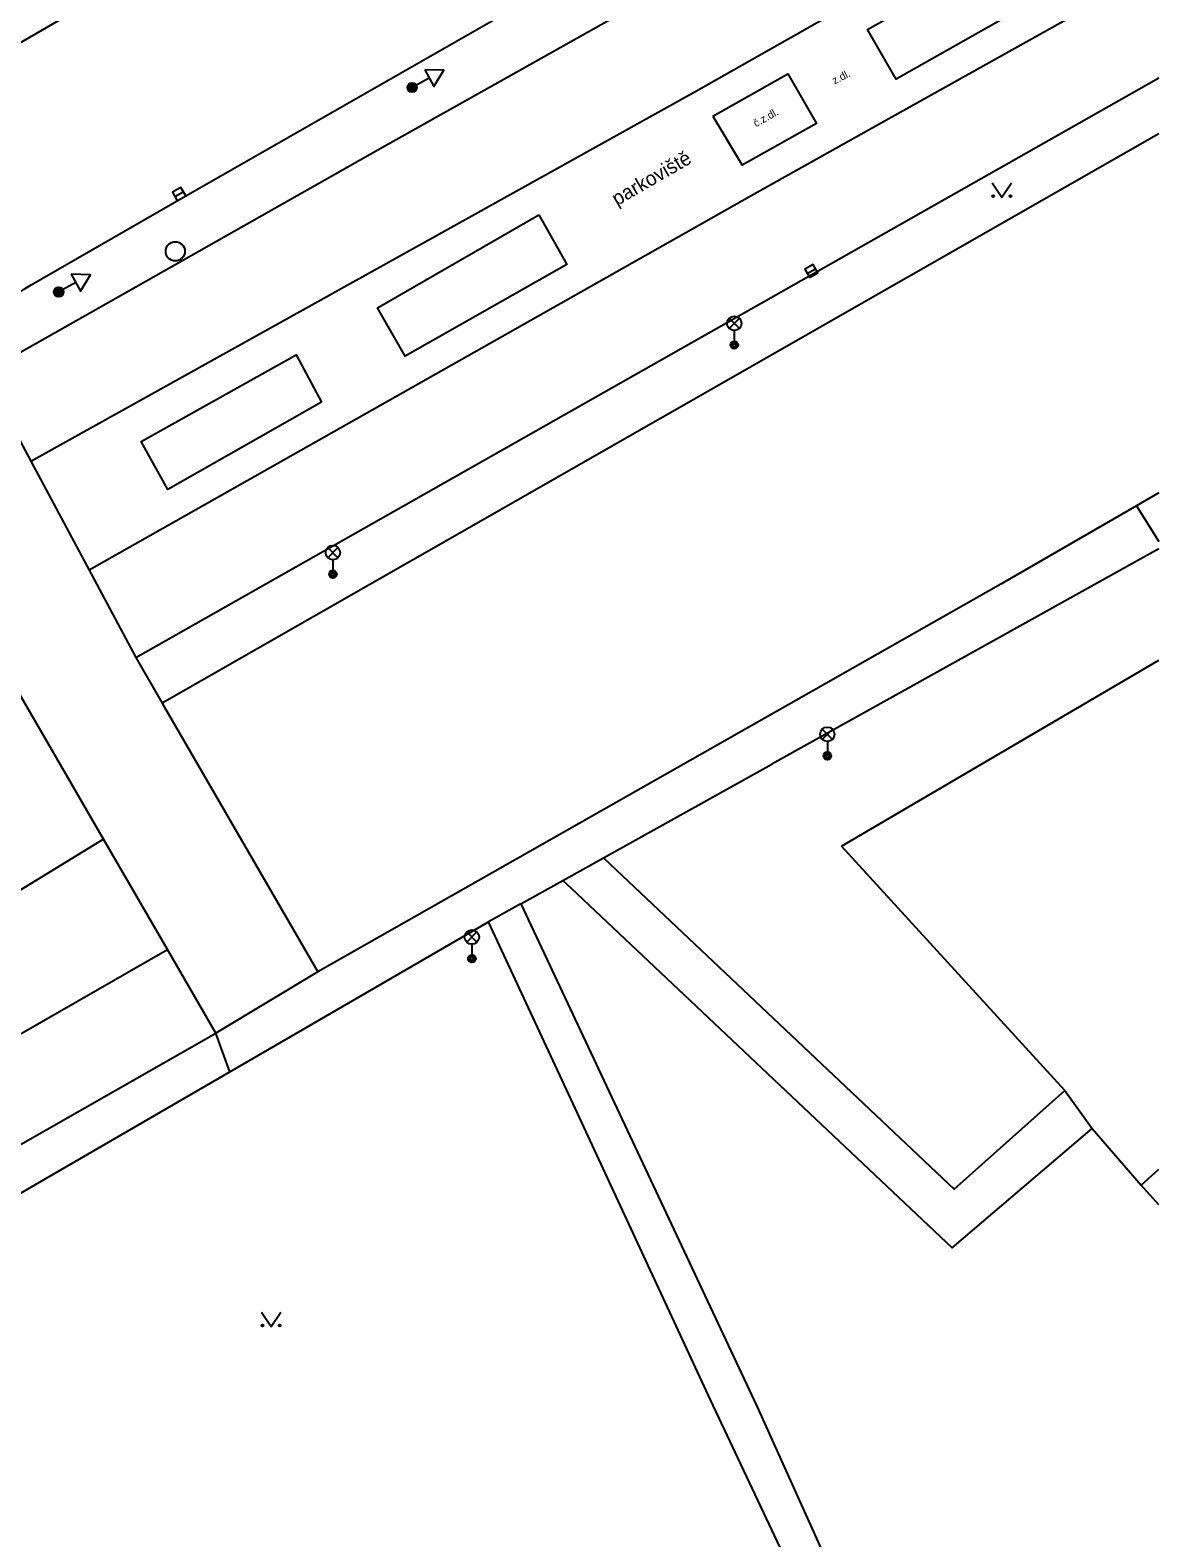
# Model space of a CAD drawing. Extents: x -595546 to -593986, y -1160845 to -1159202.
# Drawn here: x -594049.6 to -593990.8, y -1159973.7 to -1159895.1 of the extents above; entities that cross this region are included whole.
import ezdxf

# ---------------------------------------------------------------- set-up
doc = ezdxf.new("R2010")
doc.units = 0
for name, color, linetype in [('Level 25', 7, 'Continuous'), ('Level 27', 7, 'Continuous'), ('Level 33', 7, 'Continuous'), ('Level 34', 7, 'Continuous'), ('Level 36', 7, 'Continuous'), ('Specificka linie pasportu komunikaci', 7, 'Continuous'), ('TM - budovy zdene_ betonove - VP', 7, 'Continuous'), ('TM - chodniky - VP', 7, 'Continuous'), ('TM - DSPS - pomocna konstrukcni linie', 7, 'Continuous'), ('TM - komunikace - VP', 7, 'Continuous'), ('TM - letecke snimky - pomocna linie', 7, 'Continuous'), ('TM - popis objektu', 7, 'Continuous'), ('TM - popis povrchu', 7, 'Continuous'), ('TM - rozhrani mezi zpev. plochami mezi sebou - VP', 7, 'Continuous')]:
    doc.layers.add(name, color=color, linetype=linetype)

msp = doc.modelspace()

# ---------------------------------------------------------------- linework, layer by layer
at = {"layer": 'Level 25'}
for centre, radius in [((-594029.74, -1159898.12), 0.25), ((-594029.74, -1159898.12), 0.2), ((-594029.74, -1159898.12), 0.15), ((-594029.74, -1159898.12), 0.1), ((-594029.74, -1159898.12), 0.05), ((-594048.15, -1159908.78), 0.25), ((-594048.15, -1159908.78), 0.2), ((-594048.15, -1159908.78), 0.15), ((-594048.15, -1159908.78), 0.1), ((-594048.15, -1159908.78), 0.05)]:
    msp.add_circle(centre, radius, dxfattribs=at)
at = {"layer": 'Level 27'}
for p, q in [((-594042.097, -1159903.803), (-594041.663, -1159903.557)), ((-594009.158, -1159907.813), (-594008.722, -1159907.567))]:
    msp.add_line(p, q, dxfattribs=at)
for points in [[(-594041.974, -1159904.021), (-594041.539, -1159903.774), (-594041.786, -1159903.339), (-594042.221, -1159903.586)], [(-594009.035, -1159908.03), (-594008.6, -1159907.785), (-594008.845, -1159907.35), (-594009.28, -1159907.595)]]:
    msp.add_lwpolyline(points, close=True, dxfattribs=at)
msp.add_circle((-594042.08, -1159906.66), 0.5, dxfattribs=at)
at = {"layer": 'Level 33'}
for p, q in [((-594013.225, -1159910.68), (-594012.695, -1159910.15)), ((-594013.225, -1159910.15), (-594012.695, -1159910.68)), ((-594012.96, -1159910.79), (-594012.96, -1159911.54)), ((-594034.135, -1159922.63), (-594033.605, -1159922.1)), ((-594034.135, -1159922.1), (-594033.605, -1159922.63)), ((-594033.87, -1159922.74), (-594033.87, -1159923.49)), ((-594008.375, -1159932.1), (-594007.845, -1159931.57)), ((-594008.375, -1159931.57), (-594007.845, -1159932.1)), ((-594008.11, -1159932.21), (-594008.11, -1159932.96)), ((-594026.895, -1159942.67), (-594026.365, -1159942.14)), ((-594026.895, -1159942.14), (-594026.365, -1159942.67)), ((-594026.63, -1159942.78), (-594026.63, -1159943.53))]:
    msp.add_line(p, q, dxfattribs=at)
for centre, radius in [((-594012.96, -1159910.415), 0.375), ((-594012.96, -1159911.54), 0.2), ((-594012.96, -1159911.54), 0.145), ((-594012.96, -1159911.54), 0.0876), ((-594033.87, -1159922.365), 0.375), ((-594033.87, -1159923.49), 0.2), ((-594033.87, -1159923.49), 0.145), ((-594033.87, -1159923.49), 0.0876), ((-594008.11, -1159931.835), 0.375), ((-594008.11, -1159932.96), 0.2), ((-594008.11, -1159932.96), 0.145), ((-594008.11, -1159932.96), 0.0876), ((-594026.63, -1159942.405), 0.375), ((-594026.63, -1159943.53), 0.2), ((-594026.63, -1159943.53), 0.145), ((-594026.63, -1159943.53), 0.0876)]:
    msp.add_circle(centre, radius, dxfattribs=at)
at = {"layer": 'Level 34'}
for p, q in [((-594029.86, -1159897.901), (-594029.62, -1159898.339)), ((-594028.846, -1159897.632), (-594029.74, -1159898.12)), ((-594047.256, -1159908.292), (-594048.15, -1159908.78)), ((-594048.27, -1159908.561), (-594048.03, -1159908.999))]:
    msp.add_line(p, q, dxfattribs=at)
for points in [[(-594029.086, -1159897.193), (-594028.607, -1159898.071), (-594028.086, -1159897.218)], [(-594047.496, -1159907.853), (-594047.017, -1159908.731), (-594046.496, -1159907.878)]]:
    msp.add_lwpolyline(points, close=True, dxfattribs=at)
at = {"layer": 'Level 36'}
for points in [[(-593999.52, -1159903.09), (-593999.02, -1159903.84), (-593998.52, -1159903.09)], [(-594037.59, -1159961.95), (-594037.09, -1159962.7), (-594036.59, -1159961.95)]]:
    msp.add_lwpolyline(points, dxfattribs=at)
for centre in [(-593999.47, -1159903.79), (-593998.571, -1159903.79), (-594037.54, -1159962.65), (-594036.641, -1159962.65)]:
    msp.add_circle(centre, 0.05, dxfattribs=at)
at = {"layer": 'Specificka linie pasportu komunikaci'}
for points in [[(-594049.61, -1159917.6), (-594014.92, -1159898.29), (-594000, -1159889.81), (-593994.53, -1159886.7), (-593994.44, -1159886.65)], [(-593991.31, -1159892.14), (-594000, -1159897.01), (-594005.34, -1159900), (-594011.76, -1159903.6), (-594046.57, -1159923.28)], [(-594023.14, -1159904.76), (-594021.69, -1159907.35), (-594030.11, -1159912.13), (-594031.54, -1159909.6), (-594023.14, -1159904.76)], [(-594034.46, -1159914.53), (-594042.46, -1159919.07), (-594043.86, -1159916.58), (-594035.79, -1159912.06), (-594034.46, -1159914.53)], [(-593992.01, -1159919.93), (-593990.841, -1159921.783)], [(-594024.08, -1159940.67), (-594025.77, -1159941.61)], [(-594039.24, -1159949.43), (-594039.96, -1159947.41)]]:
    msp.add_lwpolyline(points, dxfattribs=at)
at = {"layer": 'TM - budovy zdene_ betonove - VP'}
for points in [[(-593991.76, -1159955.33), (-593990.841, -1159954.511)], [(-593990.841, -1159956.355), (-593991.76, -1159955.33)]]:
    msp.add_lwpolyline(points, dxfattribs=at)
at = {"layer": 'TM - chodniky - VP'}
for points in [[(-594031.01, -1159901.07), (-594030.26, -1159900.65), (-594014.64, -1159891.86), (-593998.03, -1159882.54), (-593996.98, -1159881.89)], [(-594044.14, -1159927.84), (-593990.841, -1159897.621)], [(-593990.841, -1159900.534), (-594042.77, -1159930.22)], [(-594051.63, -1159912.76), (-594031.01, -1159901.07)], [(-593990.841, -1159919.253), (-593992.01, -1159919.93)], [(-593992.01, -1159919.93), (-593999.08, -1159924.01)], [(-593990.841, -1159922.171), (-594011, -1159933.39)], [(-593999.08, -1159924.01), (-594034.65, -1159944.22)], [(-594019.78, -1159938.28), (-594011, -1159933.39)], [(-594045.82, -1159937.3), (-594059.56, -1159945.71), (-594082.77, -1159959.06), (-594085.52, -1159960.41), (-594082.74, -1159966.16), (-594072.32, -1159960.26), (-594060.44, -1159953.36), (-594042.48, -1159943.06)], [(-594021.89, -1159939.45), (-594019.78, -1159938.28)], [(-594024.08, -1159940.67), (-594021.89, -1159939.45)], [(-594024.08, -1159940.67), (-594011.78, -1159966.86)], [(-594039.24, -1159949.43), (-594025.77, -1159941.61)], [(-594021.36, -1159951.09), (-594025.77, -1159941.61)], [(-594061.07, -1159959.43), (-594039.96, -1159947.41)], [(-594049.37, -1159955.31), (-594039.24, -1159949.43)], [(-594014.2, -1159966.53), (-594021.36, -1159951.09)], [(-594058.18, -1159960.42), (-594049.37, -1159955.31)], [(-594008.53, -1159978.53), (-594014.2, -1159966.53)], [(-594011.78, -1159966.86), (-594006.76, -1159978)]]:
    msp.add_lwpolyline(points, dxfattribs=at)
at = {"layer": 'TM - DSPS - pomocna konstrukcni linie'}
msp.add_lwpolyline([(-594014.08, -1159899.62), (-594012.55, -1159902.17)], dxfattribs=at)
at = {"layer": 'TM - komunikace - VP'}
for points in [[(-593990.841, -1159861.625), (-593991.4, -1159861.99), (-593991.5, -1159862.06), (-593992.31, -1159862.54), (-593992.39, -1159862.58), (-594001.62, -1159867.87), (-594004.01, -1159869.24), (-594010.84, -1159873.16), (-594029.02, -1159883.63), (-594047.48, -1159894.24), (-594052.21, -1159896.97)], [(-594050.41, -1159908.94), (-594049.95, -1159908.64), (-594049.58, -1159908.4), (-594041.77, -1159903.91), (-594023.9, -1159893.69), (-594013.17, -1159887.52), (-594005.45, -1159883.09), (-593992.17, -1159875.5), (-593991.5, -1159875.1)], [(-594052.07, -1159912.99), (-594049.61, -1159917.6)], [(-594049.61, -1159917.6), (-594046.57, -1159923.28)], [(-594046.57, -1159923.28), (-594044.14, -1159927.84)], [(-594045.82, -1159937.3), (-594051.98, -1159926.67)], [(-594044.14, -1159927.84), (-594042.77, -1159930.22)], [(-594042.77, -1159930.22), (-594034.65, -1159944.22)], [(-594042.48, -1159943.06), (-594045.82, -1159937.3)], [(-594039.96, -1159947.41), (-594042.48, -1159943.06)], [(-594034.65, -1159944.22), (-594039.96, -1159947.41)]]:
    msp.add_lwpolyline(points, dxfattribs=at)
at = {"layer": 'TM - letecke snimky - pomocna linie'}
for points in [[(-594007.375, -1159937.669), (-593990.841, -1159927.975)], [(-594019.78, -1159938.28), (-594019.43, -1159938.61)], [(-593995.73, -1159950.4), (-594007.375, -1159937.669)], [(-594019.43, -1159938.61), (-594001.51, -1159955.54), (-593995.73, -1159950.4)], [(-594021.89, -1159939.45), (-594021.459, -1159939.857)], [(-594021.459, -1159939.857), (-594001.61, -1159958.61), (-593994.31, -1159952.38)], [(-593995.73, -1159950.4), (-593994.31, -1159952.38)], [(-593994.31, -1159952.38), (-593991.76, -1159955.33)]]:
    msp.add_lwpolyline(points, dxfattribs=at)
at = {"layer": 'TM - rozhrani mezi zpev. plochami mezi sebou - VP'}
for points in [[(-593997.04, -1159890.01), (-593995.54, -1159892.59), (-594004.53, -1159897.68), (-594006.01, -1159895.1), (-593997.04, -1159890.01)], [(-594014.08, -1159899.62), (-594010.16, -1159897.41), (-594008.67, -1159900), (-594012.55, -1159902.17)]]:
    msp.add_lwpolyline(points, dxfattribs=at)

# ---------------------------------------------------------------- texts
at = {"layer": 'TM - popis objektu'}
msp.add_text('parkoviště', height=0.75, rotation=30.09021, dxfattribs=at).set_placement((-594019.07, -1159904.31))
at = {"layer": 'TM - popis povrchu'}
for s, rotation, p in [('z.dl.', 26.95061, (-594007.74, -1159897.97)), ('č.z.dl.', 29.38239, (-594011.83, -1159900.2))]:
    msp.add_text(s, height=0.4, rotation=rotation, dxfattribs=at).set_placement(p)

doc.saveas('drawing.dxf')
